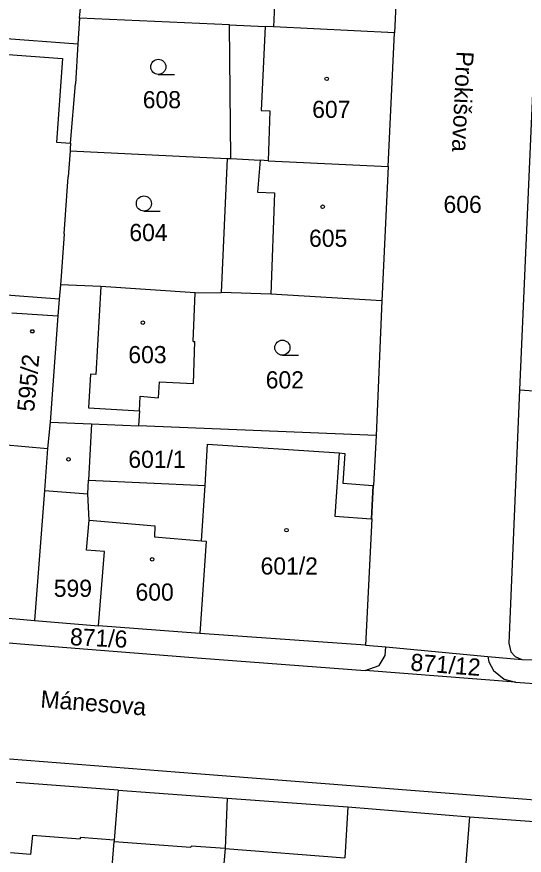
# Model space of a CAD drawing. Extents: x -755819 to -753140, y -1169796 to -1166000.
# Drawn here: x -755366.1 to -755315.7, y -1166822.8 to -1166739.7 of the extents above; entities that cross this region are included whole.
import ezdxf

# ---------------------------------------------------------------- set-up
doc = ezdxf.new("R2010")
doc.units = 0
for name, color, linetype in [('Vrstva 1', 7, 'Continuous'), ('Vrstva 15', 7, 'Continuous'), ('Vrstva 18', 7, 'Continuous'), ('Vrstva 19', 7, 'Continuous'), ('Vrstva 25', 7, 'Continuous'), ('Vrstva 4', 7, 'Continuous')]:
    doc.layers.add(name, color=color, linetype=linetype)

msp = doc.modelspace()

# ---------------------------------------------------------------- linework, layer by layer
at = {"layer": 'Vrstva 1'}
for p, q in [((-755359.82, -1166739.83), (-755358.76, -1166727.41)), ((-755327.93, -1166727.5), (-755328.56, -1166741.3)), ((-755340.37, -1166735.64), (-755340.59, -1166740.69)), ((-755390.44, -1166740.03), (-755359.99, -1166742.4)), ((-755359.82, -1166739.83), (-755359.99, -1166742.4)), ((-755344.95, -1166740.49), (-755359.82, -1166739.83)), ((-755344.8, -1166753.77), (-755344.95, -1166740.49)), ((-755344.95, -1166740.49), (-755341.4, -1166740.65)), ((-755340.59, -1166740.69), (-755341.4, -1166740.65)), ((-755328.56, -1166741.3), (-755340.59, -1166740.69)), ((-755329.19, -1166754.54), (-755328.56, -1166741.3)), ((-755359.99, -1166742.4), (-755360.24, -1166746.35)), ((-755367.82, -1166743.36), (-755361.51, -1166743.84)), ((-755361.51, -1166743.84), (-755362.12, -1166752.13)), ((-755314.74, -1166744.26), (-755316.17, -1166776.7)), ((-755360.71, -1166752.24), (-755360.24, -1166746.35)), ((-755362.12, -1166752.13), (-755360.71, -1166752.24)), ((-755360.75, -1166752.79), (-755360.76, -1166752.99)), ((-755360.71, -1166752.24), (-755360.75, -1166752.79)), ((-755360.76, -1166752.99), (-755360.95, -1166755.58)), ((-755360.76, -1166752.99), (-755345.19, -1166753.75)), ((-755345.19, -1166753.75), (-755345.79, -1166767.04)), ((-755345.19, -1166753.75), (-755344.8, -1166753.77)), ((-755344.8, -1166753.77), (-755341.9, -1166753.93)), ((-755341.12, -1166753.97), (-755341.9, -1166753.93)), ((-755341.12, -1166753.97), (-755329.19, -1166754.54)), ((-755329.19, -1166754.54), (-755329.84, -1166767.88)), ((-755361.36, -1166761.24), (-755360.95, -1166755.58)), ((-755361.36, -1166761.24), (-755361.66, -1166765.43)), ((-755361.66, -1166765.43), (-755361.73, -1166766.27)), ((-755361.73, -1166766.27), (-755361.84, -1166767.71)), ((-755357.72, -1166766.44), (-755361.73, -1166766.27)), ((-755348.36, -1166767.06), (-755357.72, -1166766.44)), ((-755361.84, -1166767.71), (-755370.88, -1166767)), ((-755361.84, -1166767.71), (-755361.97, -1166769.36)), ((-755348.54, -1166771.91), (-755348.36, -1166767.06)), ((-755348.36, -1166767.06), (-755345.79, -1166767.04)), ((-755340.84, -1166767.22), (-755345.79, -1166767.04)), ((-755329.84, -1166767.88), (-755340.84, -1166767.22)), ((-755329.84, -1166767.88), (-755330.39, -1166781.21)), ((-755366.56, -1166769.06), (-755361.97, -1166769.36)), ((-755361.97, -1166769.36), (-755362.75, -1166779.9)), ((-755348.54, -1166771.91), (-755348.39, -1166771.91)), ((-755348.51, -1166776.07), (-755348.39, -1166771.91)), ((-755351.91, -1166775.89), (-755352.04, -1166777.5)), ((-755351.91, -1166775.89), (-755348.51, -1166776.07)), ((-755316.17, -1166776.7), (-755317.23, -1166801.81)), ((-755316.17, -1166776.7), (-755279.32, -1166779.15)), ((-755353.88, -1166778.77), (-755353.8, -1166777.33)), ((-755353.8, -1166777.33), (-755352.04, -1166777.5)), ((-755353.88, -1166778.77), (-755353.97, -1166780.26)), ((-755362.75, -1166779.9), (-755363.02, -1166782.52)), ((-755362.75, -1166779.9), (-755358.64, -1166780.07)), ((-755358.64, -1166780.07), (-755358.94, -1166785.64)), ((-755358.64, -1166780.07), (-755353.97, -1166780.26)), ((-755330.39, -1166781.21), (-755353.97, -1166780.26)), ((-755330.39, -1166781.21), (-755330.65, -1166786.18)), ((-755367.44, -1166782.1), (-755363.02, -1166782.52)), ((-755363.02, -1166782.52), (-755363.29, -1166786.68)), ((-755347.36, -1166786.18), (-755347.13, -1166782.09)), ((-755347.13, -1166782.09), (-755334.05, -1166782.93)), ((-755334.05, -1166782.93), (-755333.5, -1166783.01)), ((-755333.5, -1166783.01), (-755333.71, -1166785.95)), ((-755358.94, -1166785.64), (-755347.36, -1166786.18)), ((-755333.71, -1166785.95), (-755330.73, -1166786.17)), ((-755363.29, -1166786.68), (-755364.28, -1166799.55)), ((-755363.29, -1166786.68), (-755359.01, -1166786.99)), ((-755347.74, -1166791.68), (-755347.36, -1166786.18)), ((-755330.73, -1166786.17), (-755330.88, -1166789.49)), ((-755330.82, -1166789.49), (-755330.65, -1166786.18)), ((-755358.88, -1166789.62), (-755359.01, -1166786.99)), ((-755359.15, -1166792.58), (-755358.88, -1166789.62)), ((-755330.82, -1166789.49), (-755331.46, -1166802.01)), ((-755330.88, -1166789.49), (-755330.82, -1166789.49)), ((-755347.26, -1166791.71), (-755347.89, -1166800.87)), ((-755347.74, -1166791.68), (-755347.26, -1166791.71)), ((-755357.35, -1166792.73), (-755359.15, -1166792.58)), ((-755357.94, -1166800.09), (-755357.35, -1166792.73)), ((-755369.16, -1166799.14), (-755364.28, -1166799.55)), ((-755390.02, -1166800), (-755365.67, -1166801.87)), ((-755364.28, -1166799.55), (-755357.94, -1166800.09)), ((-755347.89, -1166800.87), (-755357.94, -1166800.09)), ((-755331.46, -1166802.01), (-755347.89, -1166800.87)), ((-755365.67, -1166801.87), (-755347.71, -1166803.3)), ((-755317.23, -1166801.81), (-755317.03, -1166802.66)), ((-755331.46, -1166802.01), (-755329.44, -1166802.19)), ((-755329.5, -1166803.04), (-755329.44, -1166802.19)), ((-755329.44, -1166802.19), (-755319.3, -1166803.12)), ((-755317.03, -1166802.66), (-755316.59, -1166803.14)), ((-755347.71, -1166803.3), (-755331.47, -1166804.53)), ((-755330.08, -1166804.03), (-755329.5, -1166803.04)), ((-755319.3, -1166803.12), (-755319.21, -1166803.68)), ((-755319.3, -1166803.12), (-755315.93, -1166803.43)), ((-755316.59, -1166803.14), (-755315.93, -1166803.43)), ((-755315.93, -1166803.43), (-755313.98, -1166803.48)), ((-755331.47, -1166804.53), (-755330.08, -1166804.03)), ((-755319.21, -1166803.68), (-755318.74, -1166804.53)), ((-755316.57, -1166805.67), (-755331.47, -1166804.53)), ((-755318.74, -1166804.53), (-755317.69, -1166805.37)), ((-755317.69, -1166805.37), (-755316.57, -1166805.67)), ((-755316.57, -1166805.67), (-755294.38, -1166807.4)), ((-755348.21, -1166814.77), (-755366.78, -1166813.32)), ((-755326.51, -1166816.47), (-755348.21, -1166814.77)), ((-755355.99, -1166816.39), (-755366.1, -1166815.63)), ((-755355.99, -1166816.39), (-755356.38, -1166821.34)), ((-755355.99, -1166816.39), (-755345.17, -1166817.19)), ((-755295.03, -1166818.88), (-755326.51, -1166816.47)), ((-755345.17, -1166817.19), (-755345.38, -1166822.18)), ((-755345.17, -1166817.19), (-755333.21, -1166818.05)), ((-755333.21, -1166818.05), (-755333.51, -1166823.1)), ((-755333.21, -1166818.05), (-755321.14, -1166819.02)), ((-755321.14, -1166819.02), (-755321.53, -1166824.03)), ((-755321.14, -1166819.02), (-755309.08, -1166819.92)), ((-755357.36, -1166832.92), (-755356.39, -1166821.49)), ((-755356.38, -1166821.34), (-755356.39, -1166821.49)), ((-755345.38, -1166822.18), (-755346.34, -1166833.71))]:
    msp.add_line(p, q, dxfattribs=at)
at = {"layer": 'Vrstva 25'}
for p, q in [((-755352.01, -1166745.42), (-755350.41, -1166745.42)), ((-755353.44, -1166758.97), (-755351.84, -1166758.97)), ((-755339.7, -1166773.26), (-755338.1, -1166773.26))]:
    msp.add_line(p, q, dxfattribs=at)
msp.add_lwpolyline([(-755364.42, -1166770.75), (-755364.33, -1166770.9), (-755364.42, -1166771.05), (-755364.6, -1166771.05), (-755364.69, -1166770.9), (-755364.6, -1166770.75)], close=True, dxfattribs=at)
for centre, radius in [((-755352.01, -1166744.67), 0.75), ((-755335.3, -1166745.85), 0.175), ((-755353.44, -1166758.22), 0.75), ((-755335.71, -1166758.54), 0.175), ((-755353.54, -1166770.04), 0.175), ((-755339.7, -1166772.51), 0.75), ((-755360.92, -1166783.59), 0.175), ((-755339.29, -1166790.61), 0.175), ((-755352.62, -1166793.5), 0.175)]:
    msp.add_circle(centre, radius, dxfattribs=at)
at = {"layer": 'Vrstva 4'}
for p, q in [((-755341.4, -1166740.65), (-755341.8, -1166748.99)), ((-755341.8, -1166748.99), (-755340.93, -1166749.03)), ((-755340.93, -1166749.03), (-755341.12, -1166753.97)), ((-755341.9, -1166753.93), (-755342.17, -1166757.09)), ((-755342.17, -1166757.09), (-755340.47, -1166757.15)), ((-755340.47, -1166757.15), (-755340.84, -1166767.22)), ((-755357.72, -1166766.44), (-755358.22, -1166775.16)), ((-755358.75, -1166775.13), (-755358.94, -1166778.48)), ((-755358.22, -1166775.16), (-755358.75, -1166775.13)), ((-755358.94, -1166778.48), (-755353.88, -1166778.77)), ((-755334.05, -1166782.93), (-755334.5, -1166789.23)), ((-755359.01, -1166786.99), (-755358.94, -1166785.64)), ((-755334.5, -1166789.23), (-755330.88, -1166789.49)), ((-755358.88, -1166789.62), (-755352.34, -1166790.18)), ((-755352.34, -1166790.18), (-755352.4, -1166791.26)), ((-755352.4, -1166791.26), (-755347.74, -1166791.68)), ((-755364.51, -1166820.84), (-755364.68, -1166822.78)), ((-755364.51, -1166820.84), (-755359.77, -1166821.22)), ((-755359.76, -1166821.07), (-755359.77, -1166821.22)), ((-755356.38, -1166821.34), (-755359.76, -1166821.07)), ((-755356.39, -1166821.49), (-755348.77, -1166822.03)), ((-755364.68, -1166822.78), (-755366.67, -1166822.62)), ((-755348.77, -1166822.03), (-755348.76, -1166821.93)), ((-755345.38, -1166822.18), (-755348.76, -1166821.93)), ((-755345.38, -1166822.18), (-755333.51, -1166823.1))]:
    msp.add_line(p, q, dxfattribs=at)

# ---------------------------------------------------------------- texts
at = {"layer": 'Vrstva 15'}
for s, rotation, p in [('Prokišova', 267.28481, (-755322.407, -1166743.087)), ('Mánesova', 355.52031, (-755363.744, -1166808.178))]:
    msp.add_text(s, height=1.7, rotation=rotation, dxfattribs=at).set_placement(p)
at = {"layer": 'Vrstva 18'}
for s, p in [('608', (-755353.553, -1166748.77)), ('606', (-755323.713, -1166759.15)), ('604', (-755354.883, -1166761.94)), ('602', (-755341.353, -1166776.55)), ('601/1', (-755354.983, -1166784.43)), ('599', (-755362.383, -1166797.22))]:
    msp.add_text(s, height=1.7, dxfattribs=at).set_placement(p)
for s, rotation, p in [('871/6', 357.29648, (-755360.803, -1166802.011)), ('871/12', 355.52031, (-755327.033, -1166804.529))]:
    msp.add_text(s, height=1.7, rotation=rotation, dxfattribs=at).set_placement(p)
at = {"layer": 'Vrstva 19'}
for s, p in [('607', (-755336.743, -1166749.73)), ('605', (-755337.053, -1166762.51)), ('603', (-755354.983, -1166774.05)), ('601/2', (-755341.863, -1166795.01)), ('600', (-755354.273, -1166797.6))]:
    msp.add_text(s, height=1.7, dxfattribs=at).set_placement(p)
msp.add_text('595/2', height=1.7, rotation=84.62587, dxfattribs=at).set_placement((-755364.338, -1166778.914))

doc.saveas('drawing.dxf')
